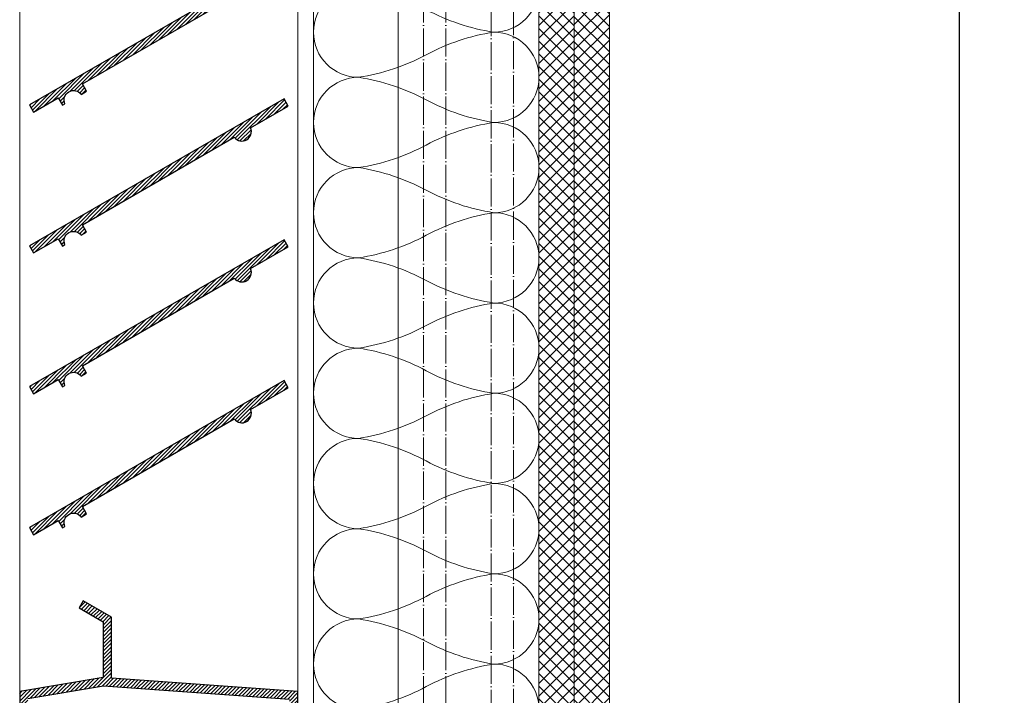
# Model space of a CAD drawing. Header units: millimetres. Extents: x 3652085 to 3778338, y -303702 to -273644.
# Tile 471 of 588: x 3732216 to 3732566, y -277070 to -276830. Entities that reach past the tile are written whole.
import ezdxf

# ---------------------------------------------------------------- set-up
doc = ezdxf.new("R2010")
doc.units = ezdxf.units.MM
doc.header["$PDMODE"] = 34
doc.linetypes.add('DASHDOT', pattern=[2.4, 2, -0.2, 0, -0.2])
doc.linetypes.add('HIDDEN2', pattern=[4.7625, 3.175, -1.5875])
for name, color, linetype, lineweight in [('007 Dry Wall', 7, 'Continuous', 9), ('DIM-03    (HAUSART)', 111, 'Continuous', 5), ('INSULATION (HAUSEART)', 31, 'Continuous', 15), ('P', 250, 'Continuous', 100), ('WALL DETAIL (HAUSEART)', 31, 'Continuous', 5), ('WINDOW-SYMBOL    (HAUSART)', 150, 'Continuous', 5)]:
    doc.layers.add(name, color=color, linetype=linetype, lineweight=lineweight)
doc.layers.add('0WALL', color=5, linetype='Continuous')
doc.styles.add('1-20 Eng HA', font='arial.ttf', dxfattribs={"height": 40})
doc.dimstyles.new('1-20 Eng HA', dxfattribs={"dimtxt": 40, "dimasz": 16, "dimexe": 16, "dimexo": 5, "dimgap": 5, "dimtad": 1, "dimdec": 0, "dimlfac": -1, "dimzin": 0, "dimdsep": 46, "dimtxsty": '1-20 Eng HA', "dimblk": 'OBLIQUE', "dimcen": 0.09, "dimdle": 16, "dimclrd": 256, "dimclre": 256, "dimclrt": 256, "dimadec": 0, "dimazin": 0, "dimtfac": 1, "dimtdec": 0, "dimtofl": 0, "dimtmove": 0, "dimatfit": 3, "dimldrblk": 'OBLIQUE', "dimfxl": 1, "dimtolj": 1, "dimtzin": 0, "dimlwe": 0, "dimarcsym": 0})

# ---------------------------------------------------------------- blocks, each defined once
blk = doc.blocks.new('_Oblique')
at = {"color": 0, "linetype": 'ByBlock', "lineweight": -2}
blk.add_line((-0.5, -0.5), (0.5, 0.5), dxfattribs=at)
blk = doc.blocks.new('*D612')
at = {"layer": 'Defpoints', "color": 0, "lineweight": 0, "transparency": 16777216}
for p in [(3732470.38, -276268.01, -14393.65), (3732470.38, -277148.07, -14393.65), (3732549.5, -277148.07)]:
    blk.add_point(p, dxfattribs=at)
at = {"layer": 'DIM-03    (HAUSART)', "lineweight": -2, "transparency": 16777216}
blk.add_line((3732549.5, -276252.01), (3732549.5, -277164.07), dxfattribs=at)
at = {"layer": 'DIM-03    (HAUSART)', "linetype": 'HIDDEN2', "lineweight": 0, "transparency": 16777216}
for p, q in [((3732475.38, -276268.01), (3732565.5, -276268.01)), ((3732475.38, -277148.07), (3732565.5, -277148.07))]:
    blk.add_line(p, q, dxfattribs=at)
at = {"layer": 'DIM-03    (HAUSART)', "lineweight": -2, "transparency": 16777216, "xscale": 16, "yscale": 16, "zscale": 16}
for p, rotation in [((3732549.5, -276268.01), 90), ((3732549.5, -277148.07), 270)]:
    blk.add_blockref('_Oblique', p, dxfattribs=dict(at, rotation=rotation))
at = {"layer": 'DIM-03    (HAUSART)', "lineweight": 0, "transparency": 16777216, "insert": (3732524.08, -276708.04), "char_height": 40, "attachment_point": 5, "rotation": 90, "style": '1-20 Eng HA'}
blk.add_mtext('\\A1;880', dxfattribs=at)

msp = doc.modelspace()

# ---------------------------------------------------------------- hatches: boundary and pattern name
at = {"layer": '0WALL'}
h = msp.add_hatch(dxfattribs=at)
h.set_pattern_fill('ANSI31', color=250, scale=0.296125, angle=0.0023, style=0)
h.set_pattern_definition([(45.00234825, (3533788.2382, -300115.8715), (-0.664847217, 0.664792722), [])])
h.paths.add_polyline_path([(3732292.32, -276821.98, 0.90299), (3732298.09, -276818.65), (3732311.44, -276810.94), (3732309.96, -276808.38), (3732219.64, -276860.52), (3732221.12, -276863.09), (3732229.88, -276858.03), (3732231.38, -276860.63), (3732232.24, -276860.13, -0.90299), (3732238.01, -276856.8), (3732239.93, -276855.69), (3732238.43, -276853.09)])
h = msp.add_hatch(dxfattribs=at)
h.set_pattern_fill('ANSI31', color=250, scale=0.296125, angle=0.0023, style=0)
h.set_pattern_definition([(45.00234825, (3533788.2382, -300165.8715), (-0.664847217, 0.664792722), [])])
h.paths.add_polyline_path([(3732292.32, -276871.98, 0.90299), (3732298.09, -276868.65), (3732311.44, -276860.94), (3732309.96, -276858.38), (3732219.64, -276910.52), (3732221.12, -276913.09), (3732229.88, -276908.03), (3732231.38, -276910.63), (3732232.24, -276910.13, -0.90299), (3732238.01, -276906.8), (3732239.93, -276905.69), (3732238.43, -276903.09)])
h = msp.add_hatch(dxfattribs=at)
h.set_pattern_fill('ANSI31', color=250, scale=0.296125, angle=0.0023, style=0)
h.set_pattern_definition([(45.00234825, (3533788.2382, -300215.8715), (-0.664847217, 0.664792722), [])])
h.paths.add_polyline_path([(3732292.32, -276921.98, 0.90299), (3732298.09, -276918.65), (3732311.44, -276910.94), (3732309.96, -276908.38), (3732219.64, -276960.52), (3732221.12, -276963.09), (3732229.88, -276958.03), (3732231.38, -276960.63), (3732232.24, -276960.13, -0.90299), (3732238.01, -276956.8), (3732239.93, -276955.69), (3732238.43, -276953.09)])
h = msp.add_hatch(dxfattribs=at)
h.set_pattern_fill('ANSI31', color=250, scale=0.296125, angle=0.0023, style=0)
h.set_pattern_definition([(45.00234825, (3533788.2382, -300265.8715), (-0.664847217, 0.664792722), [])])
h.paths.add_polyline_path([(3732292.32, -276971.98, 0.90299), (3732298.09, -276968.65), (3732311.44, -276960.94), (3732309.96, -276958.38), (3732219.64, -277010.52), (3732221.12, -277013.09), (3732229.88, -277008.03), (3732231.38, -277010.63), (3732232.24, -277010.13, -0.90299), (3732238.01, -277006.8), (3732239.93, -277005.69), (3732238.43, -277003.09)])
h = msp.add_hatch(dxfattribs=at)
h.set_pattern_fill('ANSI31', color=250, scale=0.296125, angle=0.0023, style=0)
h.set_pattern_definition([(45.00234825, (3536113.4781, -300028.7632), (-0.664847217, 0.664792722), [])])
h.paths.add_polyline_path([(3732248.75, -277042.3), (3732238.72, -277036.51), (3732237.24, -277039.07), (3732245.78, -277044.01), (3732245.79, -277063.75), (3732216.19, -277068.68), (3732216.19, -277091.39), (3732226.05, -277091.39), (3732226.05, -277095.33), (3732229.01, -277095.33), (3732229.01, -277088.42), (3732219.14, -277088.43), (3732219.13, -277071.19), (3732245.93, -277066.73), (3732311.92, -277071.44), (3732311.92, -277088.42), (3732305.01, -277088.42), (3732302.05, -277088.42), (3732302.05, -277088.42), (3732302.05, -277088.42), (3732302.05, -277095.33), (3732302.05, -277095.33), (3732305.01, -277095.33), (3732305.01, -277091.38), (3732314.88, -277091.38), (3732314.88, -277091.38), (3732314.88, -277068.68), (3732248.75, -277063.96)])
at = {"layer": 'WALL DETAIL (HAUSEART)', "linetype": 'Continuous', "lineweight": 0}
h = msp.add_hatch(dxfattribs=at)
h.set_pattern_fill('ANSI37', color=256, angle=90)
h.set_pattern_definition([(135, (3017311.093, -385830.7433), (-2.24506403, -2.24506403), []), (225, (3017311.093, -385830.7433), (2.24506403, -2.24506403), [])])
h.paths.add_polyline_path([(3732412.91, -276273.01), (3732400.41, -276273.01), (3732400.41, -277118.07), (3732412.91, -277118.07)])
h = msp.add_hatch(dxfattribs=at)
h.set_pattern_fill('ANSI37', color=256, angle=90)
h.set_pattern_definition([(135, (3017323.261, -385830.7433), (-2.24506403, -2.24506403), []), (225, (3017323.261, -385830.7433), (2.24506403, -2.24506403), [])])
h.paths.add_polyline_path([(3732425.41, -276273.01), (3732412.91, -276273.01), (3732412.91, -277130.57), (3732425.41, -277130.57)])

# ---------------------------------------------------------------- linework, layer by layer
at = {"layer": '007 Dry Wall', "elevation": -7196.83}
for points in [[(3732400.41, -277123.07), (3732400.41, -276273.01)], [(3732412.91, -277118.07), (3732412.91, -276273.01)], [(3732425.41, -277130.57), (3732425.41, -276273.01)], [(3732350.41, -276318.54), (3732350.41, -277121.69)]]:
    msp.add_lwpolyline(points, dxfattribs=at)
at = {"layer": '0WALL', "color": 250, "elevation": -7196.83}
for points in [[(3732292.32, -276821.98, 0.90299), (3732298.09, -276818.65), (3732311.44, -276810.94), (3732309.96, -276808.38), (3732219.64, -276860.52), (3732221.12, -276863.09), (3732229.88, -276858.03), (3732231.38, -276860.63), (3732232.24, -276860.13, -0.90299), (3732238.01, -276856.8), (3732239.93, -276855.69), (3732238.43, -276853.09), (3732292.32, -276821.98)], [(3732292.32, -276871.98, 0.90299), (3732298.09, -276868.65), (3732311.44, -276860.94), (3732309.96, -276858.38), (3732219.64, -276910.52), (3732221.12, -276913.09), (3732229.88, -276908.03), (3732231.38, -276910.63), (3732232.24, -276910.13, -0.90299), (3732238.01, -276906.8), (3732239.93, -276905.69), (3732238.43, -276903.09), (3732292.32, -276871.98)], [(3732292.32, -276921.98, 0.90299), (3732298.09, -276918.65), (3732311.44, -276910.94), (3732309.96, -276908.38), (3732219.64, -276960.52), (3732221.12, -276963.09), (3732229.88, -276958.03), (3732231.38, -276960.63), (3732232.24, -276960.13, -0.90299), (3732238.01, -276956.8), (3732239.93, -276955.69), (3732238.43, -276953.09), (3732292.32, -276921.98)], [(3732292.32, -276971.98, 0.90299), (3732298.09, -276968.65), (3732311.44, -276960.94), (3732309.96, -276958.38), (3732219.64, -277010.52), (3732221.12, -277013.09), (3732229.88, -277008.03), (3732231.38, -277010.63), (3732232.24, -277010.13, -0.90299), (3732238.01, -277006.8), (3732239.93, -277005.69), (3732238.43, -277003.09), (3732292.32, -276971.98)]]:
    msp.add_lwpolyline(points, format="xyb", close=True, dxfattribs=at)
for points in [[(3732314.88, -277091.38), (3732314.88, -277068.68), (3732248.75, -277063.96), (3732248.75, -277042.3), (3732248.75, -277042.3), (3732238.72, -277036.51), (3732237.24, -277039.07), (3732245.78, -277044.01), (3732245.79, -277063.75), (3732216.19, -277068.68), (3732216.19, -277091.39)], [(3732219.13, -277071.19), (3732245.93, -277066.73), (3732311.92, -277071.44)]]:
    msp.add_lwpolyline(points, dxfattribs=at)
at = {"layer": 'INSULATION (HAUSEART)', "elevation": -7196.83}
msp.add_lwpolyline([(3732320.41, -277122.07), (3732320.41, -275948.1)], dxfattribs=at)
for points in [[(3732360.41, -276826.71, 0.08448), (3732384.39, -276834.72, 1), (3732384.39, -276802.68, 0.08448)], [(3732384.39, -277091.03, 1), (3732384.39, -277058.99, 0.08448), (3732360.41, -277067, -0.08448), (3732336.43, -277075.01, -1), (3732336.43, -277042.97, -0.08448), (3732360.41, -277050.98, 0.08448), (3732384.39, -277058.99, 1), (3732384.39, -277026.95, 0.08448), (3732360.41, -277034.96, -0.08448), (3732336.43, -277042.97, -1), (3732336.43, -277010.93, -0.08448), (3732360.41, -277018.94, 0.08448), (3732384.39, -277026.95, 1), (3732384.39, -276994.91, 0.08448), (3732360.41, -277002.92, -0.08448), (3732336.43, -277010.93, -1), (3732336.43, -276978.89, -0.08448), (3732360.41, -276986.9, 0.08448), (3732384.39, -276994.91, 1), (3732384.39, -276962.88, 0.08448), (3732360.41, -276970.88, -0.08448), (3732336.43, -276978.89, -1), (3732336.43, -276946.86, -0.08448), (3732360.41, -276954.87, 0.08448), (3732384.39, -276962.88, 1), (3732384.39, -276930.84, 0.08448), (3732360.41, -276938.85, -0.08448), (3732336.43, -276946.86, -1), (3732336.43, -276914.82, -0.08448), (3732360.41, -276922.83, 0.08448), (3732384.39, -276930.84, 1), (3732384.39, -276898.8, 0.08448), (3732360.41, -276906.81, -0.08448), (3732336.43, -276914.82, -1), (3732336.43, -276882.78, -0.08448), (3732360.41, -276890.79, 0.08448), (3732384.39, -276898.8, 1), (3732384.39, -276866.76, 0.08448), (3732360.41, -276874.77, -0.08448), (3732336.43, -276882.78, -1), (3732336.43, -276850.74, -0.08448), (3732360.41, -276858.75, 0.08448), (3732384.39, -276866.76, 1), (3732384.39, -276834.72, 0.08448), (3732360.41, -276842.73, -0.08448), (3732336.43, -276850.74, -1), (3732336.43, -276818.7, -0.08448)]]:
    msp.add_lwpolyline(points, format="xyb", dxfattribs=at)
at = {"layer": 'P', "color": 0, "linetype": 'DASHDOT', "lineweight": 0, "ltscale": 5, "elevation": -7196.83}
for points in [[(3732359.41, -277121.69), (3732359.41, -276269.18)], [(3732367.41, -277121.69), (3732367.41, -276269.51)], [(3732383.41, -276269.51), (3732383.41, -277121.69)], [(3732391.41, -276269.18), (3732391.41, -277121.69)]]:
    msp.add_lwpolyline(points, dxfattribs=at)
at = {"layer": 'WINDOW-SYMBOL    (HAUSART)', "color": 0, "linetype": 'Continuous', "lineweight": 0}
msp.add_line((3732216.2, -276028.93, -7196.83), (3732216.2, -277068.68, 7196.83), dxfattribs=at)
at = {"layer": 'WINDOW-SYMBOL    (HAUSART)', "color": 0, "linetype": 'Continuous', "lineweight": 0, "elevation": -7196.83}
msp.add_lwpolyline([(3732314.9, -276028.92), (3732314.88, -277091.38)], dxfattribs=at)

# ---------------------------------------------------------------- dimensions: what is measured, and where the dimension line sits
at = {"layer": 'DIM-03    (HAUSART)', "lineweight": 0}
dim = msp.add_linear_dim(base=(3732549.5, -277148.07, 7196.83), p1=(3732470.38, -276268.01, -7196.83), p2=(3732470.38, -277148.07, -7196.83), angle=90, dimstyle='1-20 Eng HA', dxfattribs=at)
dim.commit()
dim.dimension.update_dxf_attribs({"geometry": '*D612', "text_midpoint": (3732524.08, -276708.04, 7196.83)})

doc.saveas('drawing.dxf')
